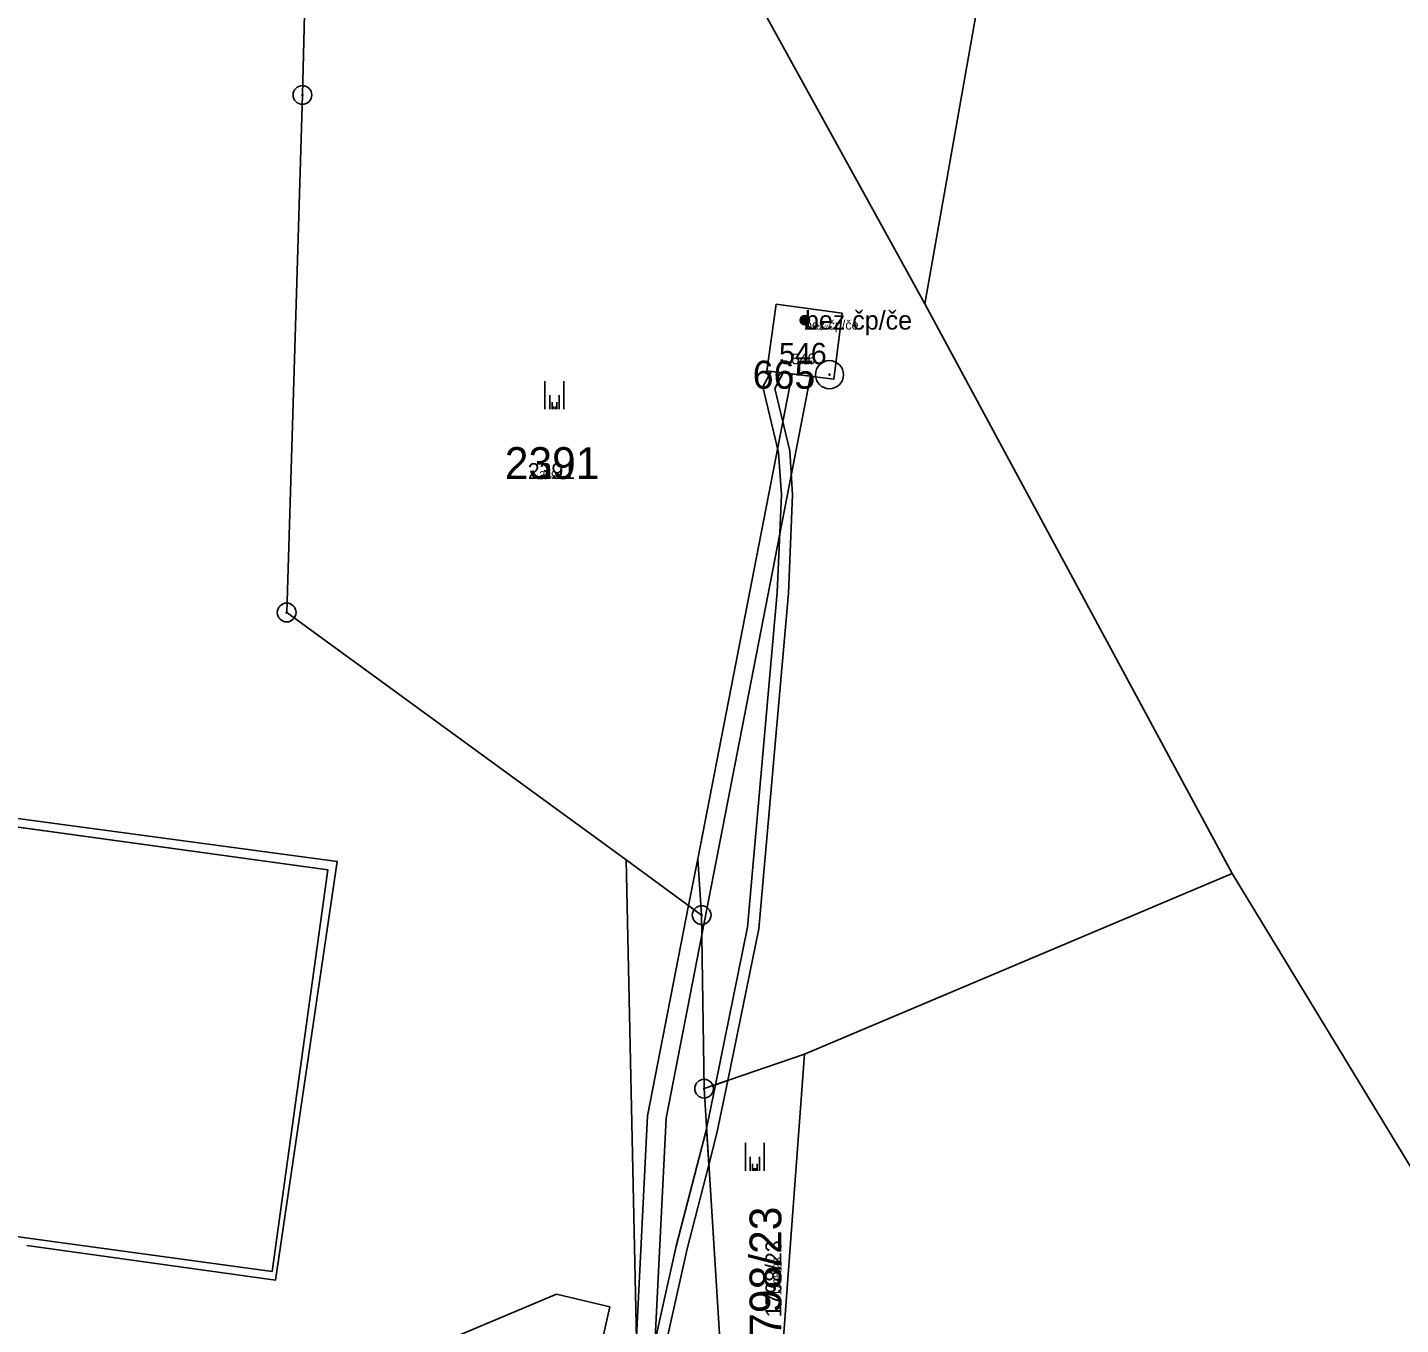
# Model space of a CAD drawing. Extents: x -744652 to -739090, y -980828 to -975855.
# Drawn here: x -743017.5 to -742944.2, y -978308.1 to -978238.9 of the extents above; entities that cross this region are included whole.
import ezdxf

# ---------------------------------------------------------------- set-up
doc = ezdxf.new("R2010")
doc.units = 0
for name, color, linetype in [('KAT_02_hranice parcel', 7, 'Continuous'), ('KAT_03_1000_st čísla parcelní', 7, 'Continuous'), ('KAT_03_1000_čísla parcelní', 7, 'Continuous'), ('KAT_03_1000_čísla popisná', 7, 'Continuous'), ('KAT_03_100_st čísla parcelní', 7, 'Continuous'), ('KAT_03_100_čísla parcelní', 7, 'Continuous'), ('KAT_03_100_čísla popisná', 7, 'Continuous'), ('KAT_03_250_st čísla parcelní', 7, 'Continuous'), ('KAT_03_250_čísla parcelní', 7, 'Continuous'), ('KAT_03_250_čísla popisná', 7, 'Continuous'), ('KAT_03_500_st čísla parcelní', 7, 'Continuous'), ('KAT_03_500_čísla parcelní', 7, 'Continuous'), ('KAT_03_500_čísla popisná', 7, 'Continuous'), ('KAT_04_vnitřní kresba', 7, 'Continuous'), ('KAT_05_1000_značky kultur', 7, 'Continuous'), ('KAT_05_100_značky kultur', 7, 'Continuous'), ('KAT_05_250_značky kultur', 7, 'Continuous'), ('KAT_05_500_značky kultur', 7, 'Continuous'), ('KAT_07_1000_značky budov', 7, 'Continuous'), ('KAT_07_100_značky budov', 7, 'Continuous'), ('KAT_07_500_značky budov', 7, 'Continuous'), ('KAT_10_věcná břemena', 7, 'Continuous'), ('KAT_11_značky bodu BP', 7, 'Continuous'), ('KAT_14_plocha_budovy', 7, 'Continuous')]:
    doc.layers.add(name, color=color, linetype=linetype)

msp = doc.modelspace()

# ---------------------------------------------------------------- linework, layer by layer
at = {"layer": 'KAT_02_hranice parcel'}
for p, q in [((-742953.16, -978284.06), (-742969.58, -978253.63)), ((-742984.62, -978325.71), (-742985.54, -978283.33)), ((-742953.16, -978284.06), (-742976, -978293.7)), ((-742916.92, -978343.63), (-742953.16, -978284.06)), ((-742976, -978293.7), (-742981.37, -978295.55)), ((-742976, -978293.7), (-742977.86, -978318.64)), ((-742979.93, -978318.34), (-742981.37, -978295.55))]:
    msp.add_line(p, q, dxfattribs=at)
for points in [[(-742863.39, -977919.26), (-742908.58, -978024.23), (-742943.28, -978104.85), (-742969.58, -978253.63)], [(-742985.54, -978283.33), (-743003.67, -978270.12), (-743002.83, -978242.48), (-743002.64, -978235.3), (-743001.75, -978224.51)], [(-742969.58, -978253.63), (-742982.97, -978229.33), (-743001.75, -978224.51)], [(-742977.52, -978253.65), (-742978.01, -978257.21), (-742974.43, -978257.65), (-742974, -978254.13), (-742977.52, -978253.65)], [(-743048.81, -978299.61), (-743064.39, -978297.46), (-743064.27, -978296.54), (-743066.44, -978296.15), (-743066.25, -978294.91), (-743064.11, -978295.3), (-743063.07, -978287.89), (-743063.55, -978287.8), (-743063.33, -978286.22), (-743064.82, -978285.55), (-743068.76, -978284.96), (-743067.87, -978277.72), (-743061.72, -978278.83), (-743061.18, -978275.31), (-743000.97, -978283.41), (-743004.26, -978305.77), (-743017.56, -978303.93)], [(-742981.37, -978295.55), (-742981.5, -978286.28), (-742985.54, -978283.33)], [(-742998.51, -978310.43), (-742989.26, -978306.53), (-742986.41, -978307.2), (-742990.66, -978326.06), (-742993.57, -978325.66), (-742999.51, -978314.53), (-742998.51, -978310.43)]]:
    msp.add_lwpolyline(points, dxfattribs=at)
at = {"layer": 'KAT_03_1000_čísla popisná'}
msp.add_circle((-742975.98, -978254.51), 0.25, dxfattribs=at)
msp.add_circle((-742975.98, -978254.51), 0.25, dxfattribs=at)
at = {"layer": 'KAT_03_100_čísla popisná'}
msp.add_circle((-742975.98, -978254.51), 0.025, dxfattribs=at)
msp.add_circle((-742975.98, -978254.51), 0.025, dxfattribs=at)
at = {"layer": 'KAT_03_250_čísla popisná'}
msp.add_circle((-742975.98, -978254.51), 0.0625, dxfattribs=at)
msp.add_circle((-742975.98, -978254.51), 0.0625, dxfattribs=at)
at = {"layer": 'KAT_03_500_čísla popisná'}
msp.add_circle((-742975.98, -978254.51), 0.125, dxfattribs=at)
msp.add_circle((-742975.98, -978254.51), 0.125, dxfattribs=at)
at = {"layer": 'KAT_04_vnitřní kresba'}
for p, q in [((-743060.95, -978275.68), (-743001.47, -978283.87)), ((-743001.47, -978283.87), (-743004.45, -978305.32)), ((-743048.72, -978299.23), (-743017.48, -978303.53)), ((-743004.45, -978305.32), (-743017.48, -978303.53))]:
    msp.add_line(p, q, dxfattribs=at)
at = {"layer": 'KAT_05_1000_značky kultur'}
for p, q in [((-742989.871, -978259.26), (-742989.871, -978257.76)), ((-742988.87, -978259.26), (-742988.87, -978257.76)), ((-742979.161, -978299.94), (-742979.161, -978298.44)), ((-742978.16, -978299.94), (-742978.16, -978298.44))]:
    msp.add_line(p, q, dxfattribs=at)
at = {"layer": 'KAT_05_100_značky kultur'}
for p, q in [((-742989.411, -978259.26), (-742989.411, -978259.11)), ((-742989.311, -978259.26), (-742989.311, -978259.11)), ((-742978.701, -978299.94), (-742978.701, -978299.79)), ((-742978.601, -978299.94), (-742978.601, -978299.79))]:
    msp.add_line(p, q, dxfattribs=at)
at = {"layer": 'KAT_05_250_značky kultur'}
for p, q in [((-742989.488, -978259.26), (-742989.488, -978258.885)), ((-742989.238, -978259.26), (-742989.238, -978258.885)), ((-742978.778, -978299.94), (-742978.778, -978299.565)), ((-742978.527, -978299.94), (-742978.527, -978299.565))]:
    msp.add_line(p, q, dxfattribs=at)
at = {"layer": 'KAT_05_500_značky kultur'}
for p, q in [((-742989.616, -978259.26), (-742989.616, -978258.51)), ((-742989.115, -978259.26), (-742989.115, -978258.51)), ((-742978.905, -978299.94), (-742978.905, -978299.19)), ((-742978.405, -978299.94), (-742978.405, -978299.19))]:
    msp.add_line(p, q, dxfattribs=at)
at = {"layer": 'KAT_07_1000_značky budov'}
msp.add_circle((-742975.987, -978254.509), 0.175, dxfattribs=at)
at = {"layer": 'KAT_07_100_značky budov'}
msp.add_circle((-742975.981, -978254.51), 0.0175, dxfattribs=at)
at = {"layer": 'KAT_07_500_značky budov'}
for centre, radius in [((-742975.983, -978254.51), 0.0875), ((-742975.982, -978254.51), 0.0438)]:
    msp.add_circle(centre, radius, dxfattribs=at)
at = {"layer": 'KAT_10_věcná břemena'}
for points in [[(-742976.67, -978257.37), (-742981.71, -978283.27), (-742981.5, -978286.28), (-742981.49, -978287.34), (-742975.68, -978257.49)], [(-742980.1, -978295.11), (-742978.45, -978287.01), (-742976.86, -978269.09), (-742976.64, -978263.83), (-742976.79, -978261.48), (-742977.59, -978258.15), (-742977.14, -978257.32), (-742977.78, -978257.24), (-742978.23, -978258.07), (-742977.39, -978261.58), (-742977.24, -978263.83), (-742977.46, -978269.05), (-742979.05, -978286.93), (-742980.76, -978295.34)], [(-742981.5, -978286.28), (-742981.71, -978283.27), (-742982.2, -978285.77)], [(-742983.39, -978297.13), (-742981.49, -978287.34), (-742981.5, -978286.28), (-742982.2, -978285.77), (-742984.39, -978297), (-742984.98, -978308.83), (-742984.68, -978322.79)], [(-742980.76, -978295.34), (-742981.24, -978297.67), (-742981.12, -978299.62), (-742980.68, -978297.93), (-742980.1, -978295.11)], [(-742981.26, -978297.79), (-742982.86, -978303.97), (-742984.46, -978311.15), (-742984.19, -978313.72), (-742984.82, -978316.58), (-742984.74, -978320.19), (-742984.5, -978317.96), (-742983.59, -978313.76), (-742983.86, -978311.19), (-742982.28, -978304.11), (-742981.12, -978299.62), (-742981.24, -978297.67)]]:
    msp.add_lwpolyline(points, close=True, dxfattribs=at)
at = {"layer": 'KAT_11_značky bodu BP'}
for centre, radius in [((-743002.83, -978242.48), 0.5), ((-743002.83, -978242.48), 0.0303), ((-742974.67, -978257.42), 0.75), ((-742974.67, -978257.42), 0.03), ((-743003.67, -978270.12), 0.5), ((-743003.67, -978270.12), 0.0303), ((-742981.5, -978286.28), 0.5), ((-742981.5, -978286.28), 0.0303), ((-742981.37, -978295.55), 0.5), ((-742981.37, -978295.55), 0.0303)]:
    msp.add_circle(centre, radius, dxfattribs=at)
at = {"layer": 'KAT_14_plocha_budovy'}
for points in [[(-742977.52, -978253.65), (-742978.01, -978257.21), (-742974.43, -978257.65), (-742974, -978254.13)], [(-743060.95, -978275.68), (-743063.94, -978297.13), (-743048.72, -978299.23), (-743017.48, -978303.53), (-743004.45, -978305.32), (-743001.47, -978283.87)]]:
    msp.add_lwpolyline(points, close=True, dxfattribs=at)

# ---------------------------------------------------------------- texts
at = {"layer": 'KAT_03_1000_st čísla parcelní'}
msp.add_text('546', height=1.14, dxfattribs=at).set_placement((-742977.364, -978256.86))
at = {"layer": 'KAT_03_1000_čísla parcelní'}
msp.add_text('2391', height=1.7, dxfattribs=at).set_placement((-742992.017, -978262.99))
msp.add_text('1798/23', height=1.7, rotation=90, dxfattribs=at).set_placement((-742977.24, -978310.068))
at = {"layer": 'KAT_03_1000_čísla popisná'}
for s, height, p in [('bez čp/če', 1, (-742975.98, -978255.01)), ('546', 0.0114, (-742976.036, -978256.86))]:
    msp.add_text(s, height=height, dxfattribs=at).set_placement(p)
at = {"layer": 'KAT_03_100_st čísla parcelní'}
msp.add_text('546', height=0.114, dxfattribs=at).set_placement((-742976.156, -978256.86))
at = {"layer": 'KAT_03_100_čísla parcelní'}
msp.add_text('2391', height=0.17, dxfattribs=at).set_placement((-742989.807, -978262.99))
msp.add_text('1798/23', height=0.17, rotation=90, dxfattribs=at).set_placement((-742977.24, -978305.918))
at = {"layer": 'KAT_03_100_čísla popisná'}
for s, height, p in [('bez čp/če', 0.1, (-742975.98, -978255.01)), ('546', 0.00114, (-742976.023, -978256.86))]:
    msp.add_text(s, height=height, dxfattribs=at).set_placement(p)
at = {"layer": 'KAT_03_250_st čísla parcelní'}
msp.add_text('546', height=0.285, dxfattribs=at).set_placement((-742976.358, -978256.86))
at = {"layer": 'KAT_03_250_čísla parcelní'}
msp.add_text('2391', height=0.425, dxfattribs=at).set_placement((-742990.175, -978262.99))
msp.add_text('1798/23', height=0.425, rotation=90, dxfattribs=at).set_placement((-742977.24, -978306.61))
at = {"layer": 'KAT_03_250_čísla popisná'}
for s, height, p in [('bez čp/če', 0.25, (-742975.98, -978255.01)), ('546', 0.00285, (-742976.026, -978256.86))]:
    msp.add_text(s, height=height, dxfattribs=at).set_placement(p)
at = {"layer": 'KAT_03_500_st čísla parcelní'}
msp.add_text('546', height=0.57, dxfattribs=at).set_placement((-742976.693, -978256.86))
at = {"layer": 'KAT_03_500_čísla parcelní'}
msp.add_text('2391', height=0.85, dxfattribs=at).set_placement((-742990.789, -978262.99))
msp.add_text('1798/23', height=0.85, rotation=90, dxfattribs=at).set_placement((-742977.24, -978307.763))
at = {"layer": 'KAT_03_500_čísla popisná'}
for s, height, p in [('bez čp/če', 0.5, (-742975.98, -978255.01)), ('546', 0.0057, (-742976.029, -978256.86))]:
    msp.add_text(s, height=height, dxfattribs=at).set_placement(p)
at = {"layer": 'KAT_11_značky bodu BP'}
msp.add_text('665', height=1.5, dxfattribs=at).set_placement((-742978.773, -978258.17))

doc.saveas('drawing.dxf')
